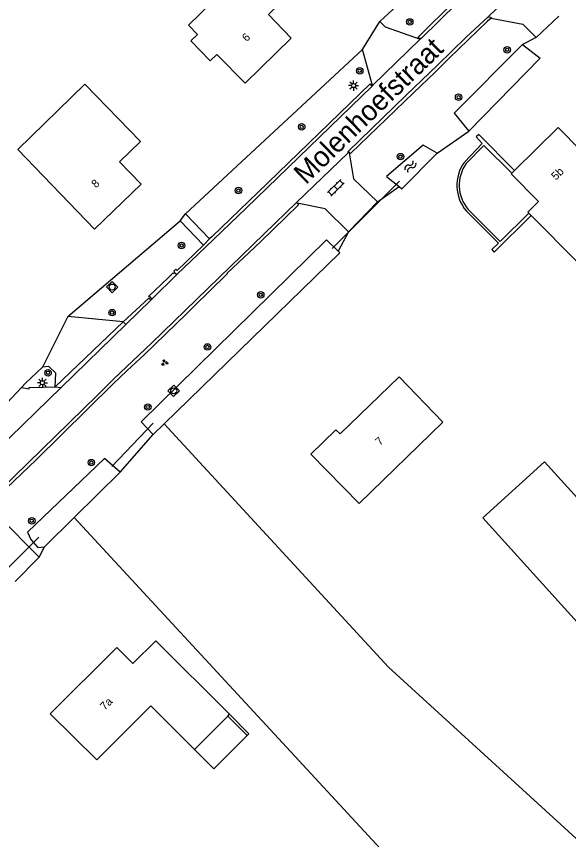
# Model space of a CAD drawing. Extents: x 136000 to 141000, y 400494 to 402006.
# Drawn here: x 137310.5 to 137378.8, y 401587.8 to 401689.6 of the extents above; entities that cross this region are included whole.
import ezdxf

# ---------------------------------------------------------------- set-up
doc = ezdxf.new("R2010")
doc.units = 0
for name, color, linetype in [('gg-afsc-draadraster', 7, 'Continuous'), ('gg-afsc-erfafscheiding', 7, 'Continuous'), ('gg-afsc-lijn draadraster', 7, 'Continuous'), ('gg-afsc-muur', 7, 'Continuous'), ('gg-anno-huisnummerreeks BGT', 7, 'Continuous'), ('gg-anno-openbare ruimte label', 7, 'Continuous'), ('gg-bbg-gedigitaliseerde bebouwing', 7, 'Continuous'), ('gg-bbg-gedigitaliseerde bijgebouw', 7, 'Continuous'), ('gg-bbg-hoofdgebouw', 7, 'Continuous'), ('gg-bbg-luifel en loopbrug', 7, 'Continuous'), ('gg-knt-bovenkant onderkant talud', 7, 'Continuous'), ('gg-knt-bronhoudergrens', 7, 'Continuous'), ('gg-knt-verharding', 7, 'Continuous'), ('gg-kntw-bovenkant insteek waterloop', 7, 'Continuous'), ('gg-kwrk-duiker nz buis', 7, 'Continuous'), ('gt-grn-groengrens', 7, 'Continuous'), ('gt-grn-vlakafsluiter', 7, 'Continuous'), ('gt-symb-boom', 7, 'Continuous'), ('gt-symb-groenvak', 7, 'Continuous'), ('gt-symb-klinker verharding', 7, 'Continuous'), ('gt-symb-lichtmast', 7, 'Continuous'), ('gt-symb-rioolschacht', 7, 'Continuous'), ('gt-symb-watersymbool', 7, 'Continuous')]:
    doc.layers.add(name, color=color, linetype=linetype)

# ---------------------------------------------------------------- blocks, each defined once
blk = doc.blocks.new('gt0-BOOM')
at = {"layer": 'gt-symb-boom'}
for radius in [0.4, 0.2]:
    blk.add_circle((0, 0), radius, dxfattribs=at)
blk = doc.blocks.new('gt0-LMAST')
at = {"layer": 'gt-symb-lichtmast'}
for p, q in [((-0.18, 0.17), (-0.45, 0.44)), ((-0.01, 0.25), (-0.01, 0.62)), ((0.17, 0.17), (0.44, 0.44)), ((-0.26, 0), (-0.63, 0)), ((-0.18, -0.18), (-0.45, -0.45)), ((-0.01, -0.25), (-0.01, -0.63)), ((0.44, -0.45), (0.17, -0.18)), ((0.24, 0), (0.62, 0))]:
    blk.add_line(p, q, dxfattribs=at)
blk.add_circle((-0.01, 0), 0.25, dxfattribs=at)
blk = doc.blocks.new('gt0-WA')
at = {"layer": 'gt-symb-watersymbool'}
for centre, start, end in [((-0.32, 0.02), 28.0725, 151.9275), ((0.43, 0.42), 208.0725, 331.9275), ((-0.32, -0.43), 28.0725, 151.9275), ((0.43, -0.03), 208.0725, 331.9275)]:
    blk.add_arc(centre, 0.425, start, end, dxfattribs=at)
blk = doc.blocks.new('gt0-KL1')
at = {"layer": 'gt-symb-klinker verharding'}
for p, q in [((-1.15, 0.3), (1.15, 0.3)), ((-1, -0.3), (-1, 0.3)), ((-0.5, 0.3), (-0.5, 0.45)), ((0, -0.3), (0, 0.3)), ((0.5, 0.3), (0.5, 0.45)), ((1, -0.3), (1, 0.3)), ((-1.15, -0.3), (1.15, -0.3)), ((-0.5, -0.45), (-0.5, -0.3)), ((0.5, -0.45), (0.5, -0.3))]:
    blk.add_line(p, q, dxfattribs=at)
blk = doc.blocks.new('gt0-RS')
at = {"layer": 'gt-symb-rioolschacht'}
blk.add_lwpolyline([(-0.5, -0.5), (0.5, -0.5), (0.5, 0.5), (-0.5, 0.5)], close=True, dxfattribs=at)
blk.add_circle((0, 0), 0.375, dxfattribs=at)
blk = doc.blocks.new('gt0-GRVAK')
at = {"layer": 'gt-symb-groenvak'}
for p, q in [((-0.11, 0.19), (-0.23, 0.24)), ((-0.18, 0.15), (0.09, 0.15)), ((-0.09, 0.21), (-0.16, 0.32)), ((-0.05, 0.21), (-0.05, 0.39)), ((0, 0.21), (0.06, 0.32)), ((0.02, 0.19), (0.13, 0.24)), ((0.26, -0.05), (0.2, 0.06)), ((0.3, -0.05), (0.3, 0.13)), ((0.35, -0.05), (0.41, 0.06)), ((-0.24, -0.23), (-0.36, -0.18)), ((-0.32, -0.26), (-0.05, -0.26)), ((-0.23, -0.21), (-0.29, -0.09)), ((-0.18, -0.2), (-0.18, -0.02)), ((-0.14, -0.21), (-0.07, -0.09)), ((-0.12, -0.23), (0, -0.18)), ((0.24, -0.07), (0.12, -0.02)), ((0.17, -0.11), (0.44, -0.11)), ((0.37, -0.07), (0.49, -0.02))]:
    blk.add_line(p, q, dxfattribs=at)

msp = doc.modelspace()

# ---------------------------------------------------------------- linework, layer by layer
at = {"layer": 'gg-afsc-draadraster'}
msp.add_line((137356.53, 401609.12), (137328.77, 401639.22), dxfattribs=at)
at = {"layer": 'gg-afsc-erfafscheiding'}
for p, q in [((137362.57, 401672.72), (137366.5, 401675.44)), ((137323.3, 401633.23), (137327.4, 401637.89))]:
    msp.add_line(p, q, dxfattribs=at)
at = {"layer": 'gg-afsc-lijn draadraster'}
msp.add_line((137356.53, 401609.12), (137328.77, 401639.22), dxfattribs=at)
at = {"layer": 'gg-afsc-muur'}
msp.add_line((137336.63, 401603.07), (137339.04, 401600.66), dxfattribs=at)
for points in [[(137372.14, 401670.56), (137367.73, 401675.02), (137367.4, 401674.73), (137368.15, 401673.9), (137365.93, 401671.62)], [(137371.81, 401670.23), (137368.36, 401673.68), (137366.16, 401671.43)], [(137366.18, 401665.54), (137370.14, 401661.58), (137369.35, 401660.79), (137369.62, 401660.47), (137374.22, 401665)], [(137373.91, 401665.31), (137370.35, 401661.79), (137366.39, 401665.75)]]:
    msp.add_lwpolyline(points, dxfattribs=at)
for centre, radius, start, end in [((137369.93, 401668.74), 4.93, 144.2152, 220.4705), ((137369.92, 401668.74), 4.63, 144.435, 220.2437)]:
    msp.add_arc(centre, radius, start, end, dxfattribs=at)
at = {"layer": 'gg-bbg-gedigitaliseerde bebouwing'}
msp.add_lwpolyline([(137346.94, 401635.47), (137352.9, 401629.35), (137363.28, 401639.45), (137357.86, 401645.04)], dxfattribs=at)
at = {"layer": 'gg-bbg-gedigitaliseerde bijgebouw'}
msp.add_lwpolyline([(137375.87, 401634.53), (137368.2, 401627.58), (137386.14, 401607.8), (137393.8, 401614.76), (137375.87, 401634.53)], dxfattribs=at)
at = {"layer": 'gg-bbg-hoofdgebouw'}
for p, q in [((137377.53, 401675.89), (137372.14, 401670.56)), ((137372.14, 401670.56), (137371.81, 401670.23)), ((137373.8, 401665.42), (137373.91, 401665.31)), ((137373.91, 401665.31), (137374.22, 401665)), ((137332.53, 401598.94), (137336.63, 401603.07)), ((137336.63, 401603.07), (137336.84, 401603.28))]:
    msp.add_line(p, q, dxfattribs=at)
for points in [[(137337.1, 401697.8), (137332.59, 401693.41), (137334.63, 401691.32), (137331.77, 401688.54), (137332.88, 401687.4), (137332.06, 401686.61), (137334.47, 401684.14), (137335.28, 401684.93), (137338.77, 401681.36), (137344.5, 401686.95), (137341.68, 401689.88), (137343.28, 401691.44), (137337.1, 401697.8)], [(137310.62, 401673.16), (137318.95, 401681.24), (137325.83, 401674.15), (137323.24, 401671.65), (137325.91, 401668.89), (137320.15, 401663.33), (137310.62, 401673.16)], [(137374.22, 401665), (137380.07, 401659.11), (137384.64, 401663.65), (137383.54, 401664.77), (137386.05, 401667.27), (137377.53, 401675.89)], [(137371.81, 401670.23), (137371.74, 401670.16), (137375.13, 401666.72), (137373.8, 401665.42)], [(137346.94, 401635.47), (137350.02, 401638.48), (137350.56, 401637.97), (137357.86, 401645.04)], [(137336.84, 401603.28), (137327.73, 401612.39), (137324.9, 401609.57), (137322.9, 401611.56), (137314.66, 401603.35), (137320.42, 401597.66), (137327.12, 401604.34), (137332.53, 401598.94)]]:
    msp.add_lwpolyline(points, dxfattribs=at)
at = {"layer": 'gg-bbg-luifel en loopbrug'}
for points in [[(137336.84, 401603.28), (137339.25, 401600.87), (137339.04, 401600.66)], [(137332.53, 401598.94), (137334.93, 401596.54), (137339.04, 401600.66)]]:
    msp.add_lwpolyline(points, dxfattribs=at)
at = {"layer": 'gg-knt-bovenkant onderkant talud'}
msp.add_line((137373.14, 401686.15), (137375.32, 401684.48), dxfattribs=at)
at = {"layer": 'gg-knt-bronhoudergrens'}
for points in [[(137345.61, 401557.74), (137365.66, 401575.72), (137317.61, 401627.62)], [(137356.53, 401609.12), (137404.4, 401565.45), (137432.56, 401589.22)]]:
    msp.add_lwpolyline(points, dxfattribs=at)
at = {"layer": 'gg-knt-verharding'}
for p, q in [((137360.47, 401686.82), (137354.54, 401681.11)), ((137360.17, 401687.05), (137360.57, 401686.92)), ((137360.57, 401686.92), (137360.47, 401686.82)), ((137354.54, 401681.11), (137353.33, 401685.53)), ((137354.51, 401681.02), (137354.25, 401681.28)), ((137351.67, 401672.86), (137351.58, 401672.95)), ((137351.84, 401672.68), (137351.67, 401672.86)), ((137345.15, 401666.6), (137345.24, 401666.51)), ((137345.24, 401666.51), (137345.4, 401666.34)), ((137355.16, 401666.68), (137351.6, 401663)), ((137330.75, 401664.34), (137331.41, 401665.21)), ((137331.41, 401665.21), (137334.39, 401662.1)), ((137333.62, 401661.35), (137330.75, 401664.34)), ((137334.39, 401662.1), (137333.62, 401661.35)), ((137330.33, 401657.69), (137327.25, 401654.66)), ((137330.06, 401657.97), (137330.33, 401657.69)), ((137327.12, 401654.53), (137324.02, 401651.51)), ((137327.25, 401654.66), (137327.12, 401654.53)), ((137323.69, 401651.84), (137316.85, 401652.51)), ((137315.27, 401643.79), (137323.69, 401651.84)), ((137324.02, 401651.51), (137316.01, 401643.72)), ((137323.69, 401651.84), (137324.02, 401651.51)), ((137313.7, 401646.25), (137311.58, 401644.25)), ((137315.27, 401643.79), (137315.35, 401645.5)), ((137315.27, 401643.79), (137316.01, 401643.72)), ((137316.01, 401643.72), (137307.96, 401635.9)), ((137310.32, 401619.72), (137313.3, 401622.71))]:
    msp.add_line(p, q, dxfattribs=at)
for points in [[(137375.48, 401696.07), (137375.5, 401695.99), (137368.87, 401689.58)], [(137368.38, 401694.88), (137368.3, 401694.96), (137364.8, 401691.6), (137360.17, 401687.05)], [(137368.56, 401694.68), (137365.08, 401691.34), (137360.57, 401686.92)], [(137368.87, 401689.58), (137366.14, 401687.07), (137362.62, 401683.59), (137358.7, 401679.86), (137351.58, 401672.95)], [(137369.25, 401689.44), (137368.78, 401689.04), (137363.99, 401684.45), (137362.31, 401682.72), (137359.64, 401680.18), (137351.84, 401672.68)], [(137355.46, 401689.03), (137356.11, 401688.37), (137360.47, 401686.82)], [(137368.87, 401689.58), (137369.18, 401689.54), (137369.25, 401689.44)], [(137369.25, 401689.44), (137373.19, 401688.68), (137374.81, 401687.01)], [(137354.51, 401681.02), (137338.91, 401665.91), (137333.93, 401661.11), (137330.33, 401657.69)], [(137354.25, 401681.28), (137340.36, 401667.83), (137334.71, 401662.42), (137334.39, 401662.1)], [(137354.54, 401681.11), (137354.56, 401681.07), (137354.51, 401681.02)], [(137351.58, 401672.95), (137351.51, 401672.88), (137351.56, 401672.77), (137345.15, 401666.6)], [(137351.67, 401672.86), (137351.71, 401672.52), (137352.2, 401669.53), (137355.16, 401666.68)], [(137345.4, 401666.34), (137340.68, 401661.73), (137336.56, 401657.87), (137336.58, 401657.77), (137335.48, 401656.71), (137335.41, 401656.66), (137331.51, 401652.85), (137326.32, 401647.82), (137324.18, 401645.81), (137322.4, 401644.13), (137312.89, 401634.78), (137308.29, 401630.38)], [(137345.15, 401666.6), (137341.13, 401662.74), (137327.2, 401649.21), (137322.54, 401644.78), (137320.49, 401642.76), (137308.37, 401630.97)], [(137351.6, 401663), (137348.71, 401665.81), (137345.24, 401666.51)], [(137333.62, 401661.35), (137330.38, 401658.18), (137330.2, 401658.37), (137329.94, 401658.1), (137330.06, 401657.97)], [(137330.06, 401657.97), (137329.9, 401657.82), (137329.82, 401657.88), (137329.24, 401657.29), (137326.83, 401654.98), (137326.89, 401654.92), (137326.96, 401654.99), (137327.25, 401654.66)], [(137327.12, 401654.53), (137326.88, 401654.79), (137323.69, 401651.84)], [(137315.35, 401645.5), (137314.48, 401646.31), (137313.7, 401646.25)], [(137311.09, 401643.72), (137312.03, 401643.55), (137312.03, 401643.74), (137315.27, 401643.79)], [(137313.3, 401622.71), (137308.26, 401627.75), (137308.29, 401630.38)]]:
    msp.add_lwpolyline(points, dxfattribs=at)
at = {"layer": 'gg-kntw-bovenkant insteek waterloop'}
for p, q in [((137366.5, 401675.44), (137375.32, 401684.48)), ((137358.2, 401668.3), (137362.57, 401672.72)), ((137356.28, 401669.84), (137357.84, 401668.59)), ((137357.84, 401668.59), (137358.2, 401668.3)), ((137328.77, 401639.22), (137350.51, 401660.4)), ((137350.51, 401660.4), (137350.32, 401660.58)), ((137327.4, 401637.89), (137328.77, 401639.22)), ((137317.61, 401627.62), (137323.3, 401633.23)), ((137313.93, 401624), (137317.61, 401627.62))]:
    msp.add_line(p, q, dxfattribs=at)
for points in [[(137373.14, 401686.15), (137364.65, 401677.66), (137366.5, 401675.44)], [(137362.57, 401672.72), (137360.83, 401673.71), (137356.28, 401669.84)], [(137350.32, 401660.58), (137348.85, 401662.01), (137325.91, 401639.48), (137327.4, 401637.89)], [(137323.3, 401633.23), (137321.37, 401634.93), (137311.83, 401625.8), (137312.27, 401624.91), (137313.11, 401623.91), (137313.93, 401624)]]:
    msp.add_lwpolyline(points, dxfattribs=at)
at = {"layer": 'gg-kwrk-duiker nz buis'}
for p, q in [((137357.89, 401669.24), (137349.57, 401660.93)), ((137327.39, 401639.29), (137322.29, 401633.94)), ((137307.57, 401619.57), (137313.24, 401625.2))]:
    msp.add_line(p, q, dxfattribs=at)
at = {"layer": 'gt-grn-groengrens'}
for p, q in [((137355.46, 401689.03), (137366.38, 401699.04)), ((137374.81, 401687.01), (137373.14, 401686.15)), ((137353.33, 401685.53), (137331.41, 401665.21)), ((137355.16, 401666.68), (137357.84, 401668.59)), ((137316.85, 401652.51), (137330.75, 401664.34)), ((137351.6, 401663), (137350.32, 401660.58)), ((137311.58, 401644.25), (137311.09, 401643.72))]:
    msp.add_line(p, q, dxfattribs=at)
at = {"layer": 'gt-grn-vlakafsluiter'}
for p, q in [((137377.64, 401689.69), (137374.81, 401687.01)), ((137353.33, 401685.53), (137355.46, 401689.03)), ((137316.85, 401652.51), (137313.7, 401646.25)), ((137311.09, 401643.72), (137306, 401638.3)), ((137313.3, 401622.71), (137313.93, 401624))]:
    msp.add_line(p, q, dxfattribs=at)

# ---------------------------------------------------------------- block references
at = {"layer": 'gt-symb-boom'}
for p in [(137359.17, 401688.96), (137371.23, 401685.51), (137352.98, 401682.91), (137365.22, 401679.64), (137345.79, 401675.97), (137358.02, 401672.29), (137337.96, 401668.09), (137330.91, 401661.29), (137340.72, 401655.19), (137322.31, 401652.99), (137334.12, 401648.74), (137314.38, 401645.54), (137326.73, 401641.31), (137319.74, 401634.43), (137312.37, 401627.23)]:
    msp.add_blockref('gt0-BOOM', p, dxfattribs=at)
at = {"layer": 'gt-symb-groenvak'}
msp.add_blockref('gt0-GRVAK', (137328.81, 401646.79), dxfattribs=at)
at = {"layer": 'gt-symb-klinker verharding', "rotation": 44.75687933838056}
msp.add_blockref('gt0-KL1', (137350.01, 401668.43), dxfattribs=at)
at = {"layer": 'gt-symb-lichtmast'}
for p in [(137352.22, 401681.08), (137313.69, 401644.31)]:
    msp.add_blockref('gt0-LMAST', p, dxfattribs=at)
at = {"layer": 'gt-symb-rioolschacht'}
for p, rotation in [((137322.32, 401656.15), 44.10862414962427), ((137329.94, 401643.31), 44.10862414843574)]:
    msp.add_blockref('gt0-RS', p, dxfattribs=dict(at, rotation=rotation))
at = {"layer": 'gt-symb-watersymbool', "rotation": 48.00000872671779}
msp.add_blockref('gt0-WA', (137359.21, 401671.04), dxfattribs=at)

# ---------------------------------------------------------------- texts
at = {"layer": 'gg-anno-huisnummerreeks BGT'}
for s, rotation, p in [('6', 44.3, (137338.98, 401686.45)), ('5b', 44.7, (137377.28, 401669.31)), ('8', 44, (137320.32, 401668.35)), ('7', 44.1, (137355.49, 401636.48)), ('7a', 44.9, (137321.41, 401603.72))]:
    msp.add_text(s, height=1, rotation=rotation, dxfattribs=at).set_placement(p)
at = {"layer": 'gg-anno-openbare ruimte label'}
msp.add_text('Molenhoefstraat', height=2.5, rotation=44.1, dxfattribs=at).set_placement((137346.29, 401668.75))

doc.saveas('drawing.dxf')
